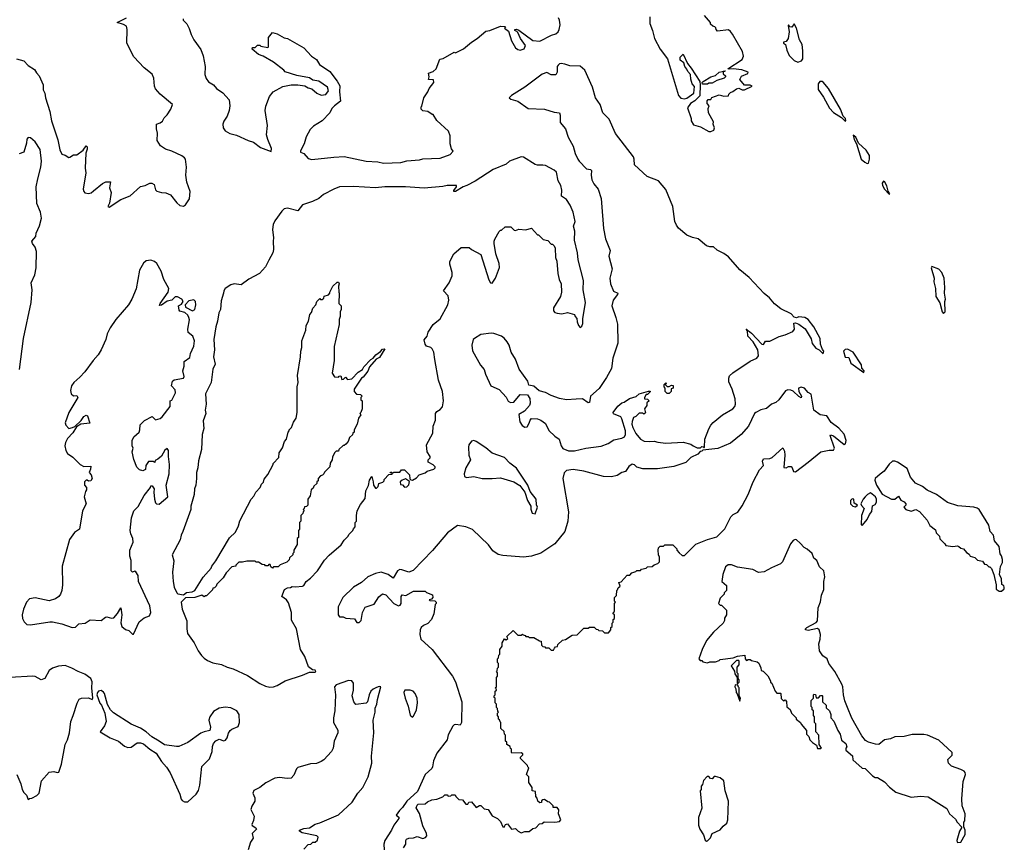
# Model space of a CAD drawing. Extents: x 2293139 to 2515392, y 824115 to 1006937.
# Tile 406 of 417: x 2452181 to 2460690, y 924584 to 931719. Entities that reach past the tile are written whole.
import ezdxf

# ---------------------------------------------------------------- set-up
doc = ezdxf.new("R2010")
doc.units = 0

msp = doc.modelspace()

# ---------------------------------------------------------------- linework, layer by layer
at = {"layer": '0CON10XD'}
for points in [[(2452151.7, 931381.7), (2452215, 931362.5), (2452253.9, 931323.9), (2452309.3, 931289.3), (2452325, 931260), (2452350, 931235), (2452382.5, 931155), (2452383, 931113), (2452396.7, 931085), (2452403.3, 931045), (2452442.5, 930925), (2452456.7, 930845), (2452509.3, 930679.3), (2452526.2, 930595), (2452545, 930557.5), (2452575, 930547.5), (2452605, 930527.5), (2452615, 930530), (2452645, 930550), (2452675, 930550), (2452730, 930590), (2452755, 930630), (2452765, 930620), (2452765, 930600), (2452751.2, 930565), (2452747.5, 930435), (2452753.3, 930395), (2452728.8, 930255), (2452733.8, 930235), (2452745, 930223.3), (2452775, 930216.7), (2452797.7, 930222.3), (2452819.3, 930240.7), (2452896.4, 930303.6), (2452925, 930317.5), (2452966.4, 930316.4), (2452957.5, 930265), (2452970, 930225), (2452956.4, 930133.6), (2452943.3, 930105), (2452955, 930100), (2453055, 930166.2), (2453135, 930196.2), (2453225, 930276.7), (2453265, 930287.5), (2453305, 930307.5), (2453323, 930307), (2453342.5, 930295), (2453355, 930250), (2453365, 930237.5), (2453405, 930226.2), (2453445, 930224), (2453485, 930204), (2453537.6, 930137.6), (2453565, 930112.5), (2453595, 930108), (2453615, 930118), (2453648.3, 930171.7), (2453653.5, 930235), (2453624.6, 930315), (2453617.9, 930375), (2453622.1, 930445), (2453612.5, 930512.5), (2453605, 930526), (2453582, 930542), (2453495, 930583.3), (2453440.5, 930600.5), (2453398.8, 930628.8), (2453370, 930675), (2453373, 930737), (2453362, 930775), (2453364.2, 930815.8), (2453395, 930826.7), (2453415, 930843.3), (2453428.9, 930871.1), (2453455, 930895.8), (2453487.8, 930945), (2453501.9, 930985), (2453395, 931075.6), (2453352.9, 931122.9), (2453344.4, 931145.6), (2453340.5, 931215), (2453326.8, 931246.8), (2453255, 931302.2), (2453167.2, 931397.2), (2453106.4, 931515), (2453110.8, 931635), (2453103.4, 931663.4), (2453078.7, 931678.7), (2453022.5, 931695), (2453104, 931735)], [(2453594.7, 931725.3), (2453594.5, 931715), (2453624, 931684), (2453645, 931644), (2453661.9, 931591.9), (2453684.5, 931545), (2453745, 931460), (2453767.4, 931407.4), (2453784.4, 931315), (2453779.5, 931245), (2453790.8, 931210.8), (2453813.3, 931183.3), (2453855, 931157.1), (2453882.5, 931125), (2453935, 931088), (2453990, 931025), (2453996, 930975), (2453992, 930935), (2453973.8, 930885), (2453945, 930842.5), (2453937.5, 930815), (2453939.2, 930785), (2453955, 930758.8), (2453997.5, 930735), (2454055, 930720.8), (2454155, 930674.3), (2454201.7, 930661.7), (2454262.5, 930615), (2454355, 930580), (2454357.5, 930605), (2454324.2, 930684.2), (2454314, 930725), (2454322, 930805), (2454302, 930935), (2454308.3, 930971.7), (2454340, 931055), (2454370, 931095), (2454455, 931142.5), (2454527, 931157), (2454585, 931156.7), (2454645, 931146.7), (2454675, 931130), (2454705, 931122.5), (2454747.5, 931085), (2454785, 931066.7), (2454825, 931072.5), (2454850, 931105), (2454840, 931135), (2454765, 931187.5), (2454715, 931197.5), (2454685, 931216.7), (2454575, 931236.7), (2454475, 931267.5), (2454463, 931283), (2454375, 931352.5), (2454285, 931402.5), (2454245, 931417.5), (2454190, 931465), (2454191.7, 931478.3), (2454215, 931480), (2454235, 931500), (2454255, 931500), (2454265, 931490), (2454325, 931480), (2454330, 931485), (2454330, 931565), (2454365, 931607.5), (2454405, 931597.5), (2454465, 931562.5), (2454495, 931556.2), (2454635, 931476.2), (2454703, 931403), (2454746.2, 931375), (2454772.5, 931332.5), (2454862, 931272), (2454925, 931188.8), (2454947.7, 931147.7), (2454944.2, 931095), (2454954.3, 931015), (2454901.2, 930975), (2454879.3, 930950.7), (2454860, 930915), (2454795, 930846), (2454721.2, 930798.8), (2454691.2, 930768.8), (2454655, 930707.5), (2454638, 930645), (2454606.7, 930585), (2454607.5, 930575), (2454635, 930563.3), (2454675, 930518.8), (2454705, 930510.8), (2454895, 930532), (2454985, 930536), (2455175, 930496), (2455275, 930490), (2455325, 930480)], [(2455325, 930480), (2455475, 930484), (2455525, 930498), (2455635, 930508), (2455665, 930516), (2455815, 930521.2), (2455900, 930555), (2455927, 930583), (2455913, 930603), (2455900, 930645), (2455900, 930715), (2455887.5, 930755), (2455787, 930847), (2455755, 930900), (2455745, 930900), (2455707, 930927), (2455665, 930930), (2455650, 930945), (2455650, 930965), (2455657, 930973), (2455672.5, 931045), (2455707.5, 931095), (2455720, 931125), (2455760, 931175), (2455758.3, 931198.3), (2455713, 931203), (2455720, 931225), (2455713, 931257), (2455755, 931272.5), (2455780, 931295), (2455811.7, 931378.3), (2455840, 931385), (2455935, 931437.5), (2455947, 931433), (2456015, 931467.5), (2456083.9, 931526.1), (2456135, 931556.7), (2456209.3, 931620.7), (2456245, 931626.7), (2456335, 931662.5), (2456375, 931660), (2456380, 931655), (2456370, 931645), (2456405, 931620), (2456430, 931535), (2456466.4, 931476.4), (2456485, 931460), (2456507, 931457), (2456541.7, 931468.3), (2456550.8, 931495), (2456509.2, 931555), (2456487, 931607), (2456478.3, 931618.3), (2456460, 931625), (2456460, 931635), (2456475, 931637.5), (2456495, 931627.5), (2456615, 931539.2), (2456675.6, 931534.4), (2456775.7, 931584.3), (2456813.4, 931596.6), (2456834, 931615), (2456844.2, 931635), (2456850.8, 931675), (2456845.8, 931715), (2456836, 931735)], [(2457626.7, 931745), (2457627.5, 931685), (2457650, 931625), (2457666, 931555), (2457715, 931463.8), (2457780, 931380), (2457874.3, 931065), (2457895, 931041.2), (2457925.8, 931034.2), (2457945, 931040), (2458007.5, 931085), (2458011.7, 931141.7), (2457993.6, 931163.6), (2457980, 931205), (2457976.7, 931245), (2457955, 931270), (2457947.5, 931292.5), (2457930, 931315), (2457920, 931345), (2457888.3, 931368.3), (2457890, 931395), (2457915, 931420), (2457950.8, 931340.8), (2457985, 931301.2), (2458057.5, 931185), (2458062.5, 931155), (2458058.3, 931061.7), (2458015, 931018.8), (2457977.5, 930995), (2457953, 930957), (2457982.5, 930865), (2457982.5, 930845), (2458005, 930811.2), (2458065, 930793.3), (2458135, 930752)], [(2458135, 930752), (2458155, 930753.8), (2458180, 930765), (2458186.2, 930785), (2458174, 930815), (2458177.5, 930835), (2458133.8, 930915), (2458129.3, 930950.7), (2458140, 930975), (2458122.5, 930995), (2458123, 931017), (2458131.7, 931028.3), (2458155, 931030), (2458163, 931047), (2458225, 931070), (2458265, 931057.5), (2458305, 931060), (2458310, 931075), (2458325, 931090), (2458345, 931097.5), (2458375, 931122.5), (2458395, 931126.7), (2458425, 931112.5), (2458445, 931112.5), (2458510, 931145), (2458495, 931152.5), (2458445, 931152.5), (2458403, 931203), (2458419.7, 931230.3), (2458473.3, 931255), (2458475.8, 931265.8), (2458423, 931287), (2458346.2, 931293.8), (2458315, 931290), (2458300, 931295), (2458424.6, 931375.4), (2458437.1, 931402.9), (2458428.4, 931445), (2458341.8, 931595), (2458325, 931617.1), (2458305, 931630), (2458211.2, 931621.2), (2458200, 931635), (2458198.3, 931648.3), (2458188.3, 931658.3), (2458171.7, 931661.7), (2458151.7, 931681.7), (2458150, 931695), (2458100, 931755)], [(2458905, 931353.3), (2458936.1, 931363.9), (2458949.1, 931380.9), (2458949.6, 931449.6), (2458942, 931505), (2458921.4, 931545), (2458895.2, 931645.2), (2458875, 931682.5), (2458855, 931655.6), (2458837.8, 931657.8), (2458825, 931673.3), (2458821.2, 931668.8), (2458830, 931615), (2458822, 931555), (2458805, 931531.1), (2458782.5, 931525), (2458782.5, 931515), (2458798, 931505), (2458810, 931455), (2458830.8, 931410.8), (2458875, 931366.2), (2458905, 931353.3)], [(2456925, 927992), (2456975, 927994), (2457074.1, 928015.9), (2457205.7, 928034.3), (2457265, 928056.2), (2457315, 928088.8), (2457385, 928101.2), (2457407.5, 928115), (2457416.1, 928133.9), (2457415.8, 928165.8), (2457385, 928270), (2457375, 928287.5), (2457311.7, 928311.7), (2457310, 928325), (2457350.7, 928379.3), (2457385, 928407.5), (2457405, 928412.5), (2457450, 928445), (2457507, 928463), (2457535, 928486.7), (2457615, 928510), (2457628.3, 928508.3), (2457628.3, 928501.7), (2457605, 928480), (2457595, 928480), (2457580, 928455), (2457581.7, 928441.7), (2457605, 928440), (2457620, 928425), (2457601.7, 928408.3), (2457600, 928385), (2457580, 928355), (2457588.3, 928321.7), (2457575, 928310), (2457565, 928320), (2457535, 928320), (2457505, 928290), (2457485, 928280), (2457473.6, 928246.4), (2457471.2, 928225), (2457478.8, 928195), (2457505, 928142.5), (2457545, 928093.3), (2457577, 928077), (2457625, 928072.5), (2457665, 928076.7), (2457697, 928067), (2457765, 928060), (2457915, 928067.5), (2457981.7, 928051.7), (2458000, 928035), (2458035, 928020), (2458065, 928020), (2458075, 928030), (2458088.3, 928028.3), (2458095, 928020), (2458100, 928025), (2458102.5, 928095), (2458136.7, 928183.3), (2458152.5, 928215), (2458175, 928237.5), (2458255, 928303.3), (2458342.5, 928355), (2458360, 928375), (2458366.4, 928396.4), (2458363, 928443), (2458337.5, 928525), (2458308.3, 928588.3), (2458308.3, 928621.7), (2458315, 928640), (2458343.9, 928666.1), (2458495, 928766.7), (2458552.5, 928795), (2458565.9, 928814.1), (2458560, 928865), (2458519.2, 928935), (2458473.9, 928983.9), (2458470, 929030), (2458460, 929045), (2458466, 929045), (2458470, 929030), (2458475, 929032.5), (2458505, 929008.9), (2458595, 928914.3), (2458607.7, 928912.3), (2458625, 928940), (2458665, 928941.2), (2458745, 928982), (2458795.8, 928994.2), (2458862.5, 929025), (2458877.5, 929045), (2458870, 929095), (2458885, 929100), (2458915, 929087.5), (2458968.3, 929048.3), (2459021.7, 928961.7), (2459029.3, 928919.3), (2459060.7, 928880.7), (2459090, 928865), (2459125, 928830), (2459130, 928855), (2459118.3, 928868.3), (2459102.5, 928915), (2459097.5, 928965), (2459044, 929065), (2458995, 929128), (2458965, 929145.8), (2458915, 929150), (2458895, 929142.5), (2458875, 929147.5), (2458848.3, 929178.3), (2458759.7, 929219.7), (2458704.5, 929264.5), (2458662, 929315), (2458615, 929352.5), (2458485, 929492), (2458405, 929558.1), (2458305, 929668.2), (2458265, 929697.9), (2458207.7, 929727.7), (2458176.4, 929756.4), (2458145, 929755.8), (2458115, 929766), (2458045, 929826.2), (2457995, 929836.7), (2457946.4, 929856.4), (2457875, 929916.7), (2457857.5, 929942.5), (2457842.5, 929975), (2457825.8, 930105), (2457765, 930250.8), (2457701.4, 930325), (2457604.8, 930364.8), (2457492.9, 930465), (2457492, 930515), (2457484, 930535), (2457330, 930735), (2457275, 930858.8), (2457220, 930915), (2457198, 930985), (2457158, 931045), (2457130, 931135), (2457065, 931283.3), (2457025, 931316.2), (2456935, 931320), (2456892.5, 931335), (2456859.3, 931340.7), (2456845, 931337.5), (2456833.6, 931326.4), (2456826.7, 931315), (2456826.2, 931265), (2456815, 931242.5), (2456775, 931243.3), (2456735, 931261.2), (2456695, 931248), (2456545, 931136.2), (2456430, 931065), (2456410, 931045), (2456425, 931032.5), (2456486.1, 931016.1), (2456575, 930952), (2456715, 930947.1), (2456800.3, 930920.3), (2456845, 930913.3), (2456852, 930895), (2456850.4, 930830.5), (2456897.5, 930775), (2456921.4, 930705), (2456962.9, 930625), (2456981.7, 930561.7), (2457004, 930515), (2457016.2, 930495), (2457079.7, 930429.7), (2457115, 930423.8), (2457123.8, 930415), (2457118.6, 930375), (2457125.8, 930335), (2457141.3, 930301.3), (2457180.8, 930255), (2457207.1, 930175), (2457209.2, 930135), (2457225.7, 929915), (2457244.2, 929825), (2457282.5, 929725), (2457273.3, 929675), (2457300, 929565), (2457280, 929485), (2457286.2, 929435), (2457312.7, 929372.7), (2457348.8, 929355), (2457348, 929345), (2457308.6, 929295), (2457297.1, 929245), (2457333.8, 929145), (2457347.7, 929087.7), (2457348.8, 928925), (2457308, 928795), (2457295.9, 928704.1), (2457252.3, 928627.7), (2457187.3, 928532.7), (2457114.3, 928465.7), (2457105, 928410), (2457095, 928406.7), (2457045, 928442.5), (2456988.8, 928438.8), (2456905.8, 928434.2), (2456845, 928445.7), (2456775, 928471.4), (2456725, 928497.5), (2456670.6, 928510.6), (2456625, 928552), (2456581.7, 928561.7), (2456573.3, 928595), (2456498.2, 928698.2), (2456466.9, 928785), (2456428.8, 928845), (2456410.4, 928905), (2456393.1, 928935), (2456367.6, 928967.6), (2456345, 928984.6), (2456277.8, 929007.8), (2456255, 929009.1), (2456165, 928997.8), (2456110, 928965), (2456100.8, 928955), (2456089.2, 928905), (2456093.6, 928856.4), (2456162.7, 928732.7), (2456196.1, 928696.1), (2456207.5, 928655), (2456252.5, 928555), (2456325, 928522.5), (2456386.1, 928456.1), (2456403.6, 928423.6), (2456421.7, 928411.7), (2456450, 928415), (2456505, 928480), (2456568.3, 928478.3), (2456590, 928445), (2456592.5, 928405), (2456587.5, 928385), (2456543, 928337), (2456493.6, 928306.4), (2456504, 928245), (2456523.2, 928213.2), (2456545, 928198.8), (2456565, 928200), (2456585, 928232.5), (2456591.7, 928258.3), (2456605, 928272.5), (2456655, 928268.8), (2456685, 928258.8), (2456725, 928230), (2456755, 928170), (2456805, 928121.2), (2456843.3, 928095), (2456861.2, 928035), (2456875, 928013.3), (2456925, 927992)], [(2458125, 931162.5), (2458082.5, 931162.5), (2458080, 931175), (2458087.5, 931185), (2458155, 931225.8), (2458195, 931237.5), (2458225, 931266.9), (2458277.5, 931277.5), (2458275, 931270), (2458260, 931270), (2458261.7, 931251.7), (2458280, 931235), (2458280, 931225), (2458270, 931215), (2458205, 931192.5), (2458165, 931170), (2458135, 931170), (2458125, 931162.5)], [(2459315, 930843.3), (2459320, 930845), (2459318, 930865), (2459296.1, 930886.1), (2459273.1, 930945), (2459170, 931125), (2459125, 931180), (2459115, 931186.2), (2459095, 931184.4), (2459081.4, 931165), (2459082, 931115), (2459128.3, 931048.3), (2459178, 930955), (2459215, 930916.2), (2459283.6, 930873.6), (2459315, 930843.3)], [(2452180, 928695), (2452214.5, 928965), (2452281.1, 929275), (2452288.9, 929385), (2452280, 929445), (2452312.2, 929515), (2452323.5, 929575), (2452324.5, 929714.5), (2452315, 929753.3), (2452290, 929785), (2452286.2, 929805), (2452319.2, 929845), (2452322.5, 929875), (2452351.3, 929938.7), (2452368.9, 930005), (2452361.4, 930055), (2452329.5, 930129.5), (2452324, 930275), (2452336, 930345), (2452364.2, 930445), (2452368.8, 930495), (2452356.7, 930596.7), (2452313, 930663), (2452275, 930697.5), (2452255, 930700), (2452243.6, 930686.4), (2452239.3, 930650.7), (2452216.4, 930573.6), (2452175, 930560)], [(2459505, 930477.5), (2459515, 930480), (2459525.8, 930515), (2459524, 930545), (2459495, 930591.2), (2459430.8, 930650.8), (2459406.7, 930705), (2459385, 930720), (2459391.2, 930685), (2459413.3, 930645), (2459453.8, 930515), (2459485, 930486.7), (2459505, 930477.5)], [(2454341.3, 925951.3), (2454375, 925953.3), (2454405.5, 925964.5), (2454475, 926006.2), (2454625, 926053.3), (2454685, 926080), (2454735, 926080), (2454740, 926085), (2454735, 926096.7), (2454711.7, 926101.7), (2454677, 926127), (2454646, 926215), (2454608.8, 926275), (2454572, 926455), (2454530.8, 926530.8), (2454530, 926595), (2454505, 926680), (2454485.9, 926705.9), (2454447.5, 926735), (2454470, 926795), (2454495, 926810), (2454521.7, 926811.7), (2454535, 926820), (2454565, 926817.5), (2454625, 926824), (2454635, 926830), (2454657.5, 926865), (2454695, 926893.8), (2454753.3, 926955), (2454815, 927047.5), (2454855, 927092.5), (2454959.3, 927180.7), (2454985, 927220), (2455020, 927255), (2455025, 927270), (2455060, 927305), (2455065, 927320), (2455080, 927335), (2455080, 927375), (2455090, 927385), (2455090, 927435), (2455097.5, 927475), (2455125, 927530), (2455165, 927580), (2455172.7, 927647.3), (2455195.8, 927694.2), (2455205, 927740), (2455225, 927770), (2455236.7, 927725), (2455237.5, 927695), (2455255, 927670), (2455265, 927670), (2455280, 927685), (2455285, 927710), (2455318.3, 927721.7), (2455330, 927735), (2455330, 927745), (2455371.7, 927788.3), (2455398.3, 927791.7), (2455400, 927800), (2455381.7, 927801.7), (2455385, 927810), (2455395, 927810), (2455405, 927800), (2455415, 927810), (2455465, 927810), (2455481.7, 927828.3), (2455505, 927830), (2455550, 927785), (2455551.7, 927751.7), (2455561.7, 927741.7), (2455575, 927740), (2455609.3, 927760.7), (2455633, 927787), (2455685, 927802.5), (2455703, 927817), (2455760, 927835), (2455770, 927845), (2455770, 927855), (2455753, 927873), (2455710, 927895), (2455710, 927915), (2455727, 927933), (2455727.5, 927945), (2455702.5, 927985), (2455697.5, 928045), (2455751.2, 928145), (2455753.6, 928206.4), (2455773, 928257), (2455773.6, 928316.4), (2455785, 928332.5), (2455815, 928350), (2455835, 928372.5), (2455844, 928425), (2455834, 928505), (2455799.2, 928605), (2455768, 928782), (2455758.8, 928845), (2455746.7, 928875), (2455735, 928886.7), (2455695, 928897.5), (2455683.8, 928915), (2455676.4, 928953.6), (2455702.5, 928985), (2455711.7, 929018.3), (2455753.3, 929085), (2455813.3, 929135), (2455881.2, 929255), (2455890, 929295), (2455883.9, 929333.9), (2455842.5, 929375), (2455891.2, 929445), (2455918.8, 929505), (2455918.8, 929535), (2455896.7, 929605), (2455899.3, 929630.7), (2455933.9, 929696.1), (2455995, 929750), (2456065, 929750), (2456085, 929732.5), (2456165, 929690), (2456235, 929470), (2456250, 929445), (2456265, 929442.5), (2456293.3, 929485), (2456326.4, 929576.4), (2456323, 929613), (2456297, 929697), (2456281.2, 929785), (2456280, 929805), (2456288.3, 929821.7), (2456325, 929890), (2456335, 929900), (2456345, 929900), (2456375, 929930), (2456425, 929930), (2456455, 929900), (2456465, 929897.5), (2456495, 929907.5), (2456555, 929902.5), (2456605, 929917.5), (2456655, 929860), (2456665, 929860), (2456705, 929820), (2456745, 929810), (2456775, 929780), (2456785, 929780), (2456800, 929765), (2456807.5, 929745), (2456812.5, 929665), (2456821.7, 929631.7), (2456832.5, 929525), (2456843.6, 929473.6), (2456860, 929435), (2456862.5, 929365), (2456853.3, 929326.7), (2456795, 929230), (2456793, 929203), (2456805, 929190), (2456825, 929182.5), (2456865, 929177.5), (2456915, 929187.5), (2456975, 929170), (2456980, 929155), (2456997, 929137), (2456998.3, 929108.3), (2457010, 929075), (2457025, 929060), (2457038.3, 929071.7), (2457046.4, 929093.6), (2457047.5, 929135), (2457071.4, 929275), (2457051.5, 929385), (2457054.6, 929465), (2457008.2, 929645), (2457002.5, 929705), (2456976.7, 929815), (2456977.2, 929892.8), (2456968.1, 929935), (2456982.5, 929975), (2456962.9, 930055), (2456937.1, 930115), (2456905, 930164), (2456864.3, 930195), (2456867.1, 930245), (2456856.6, 930286.6), (2456834.1, 930325.9), (2456820, 930400), (2456799.7, 930419.7), (2456725, 930457.8), (2456703.2, 930463.2), (2456655, 930460.4), (2456635, 930467.7), (2456535, 930532.2), (2456515, 930532.5), (2456415, 930497.5), (2456385, 930471.2), (2456272.5, 930425), (2456115.6, 930324.4), (2456043.8, 930285), (2456014.6, 930275.5), (2455947.5, 930235), (2455933.9, 930233.9), (2455933, 930243), (2455956.7, 930275), (2455955, 930287.5), (2455875, 930286), (2455838.8, 930278.8), (2455675, 930263.8), (2455515, 930273.8), (2455335, 930273.8), (2455255, 930266.2), (2455065, 930278.8), (2454945, 930274), (2454894.4, 930255.6), (2454805, 930209.2), (2454766.7, 930175), (2454711.7, 930148.3), (2454625, 930120), (2454585, 930067.5), (2454495, 930090), (2454466.4, 930083.6), (2454446.7, 930065), (2454385, 929980), (2454372, 929948), (2454365.4, 929905), (2454374.7, 929835), (2454370.3, 929805), (2454373.8, 929733.8), (2454367.2, 929705), (2454335, 929639.4), (2454305, 929584.4), (2454252, 929525), (2454162.1, 929477.9), (2454095, 929428.8), (2454035, 929436.2), (2454005, 929426.7), (2453957.5, 929395), (2453943.8, 929375), (2453943.3, 929355), (2453921.4, 929288.6), (2453915.7, 929215), (2453901.4, 929185), (2453891.4, 929115), (2453875.6, 929065), (2453859.1, 928955), (2453864.5, 928865.5), (2453854.4, 928805), (2453869.3, 928740.7), (2453850.9, 928699.1), (2453835, 928582.5), (2453787.5, 928485), (2453791.2, 928395), (2453784.2, 928345), (2453790.6, 928315), (2453767.6, 928252.4), (2453771.4, 928185), (2453756.9, 928135), (2453750.9, 928005), (2453724.6, 927905.4), (2453720, 927845), (2453708.8, 927805), (2453708.8, 927755), (2453702.5, 927695), (2453690, 927665), (2453687.3, 927615), (2453661.1, 927515), (2453658.9, 927485), (2453590.4, 927295), (2453574.7, 927265.3), (2453568.7, 927225), (2453498.8, 927095), (2453513.1, 927043.1), (2453501.2, 926945), (2453506, 926865), (2453515, 926816.2), (2453539.2, 926765), (2453548.1, 926758.1), (2453595, 926748.6), (2453622.4, 926767.6), (2453670, 926775), (2453693.3, 926785), (2453765, 926900), (2453835, 926980), (2453840, 926995), (2453877, 927043), (2453995, 927240), (2454045, 927290), (2454072.5, 927345), (2454083, 927387), (2454182.5, 927575), (2454205, 927600), (2454220, 927635), (2454260, 927675), (2454270, 927705), (2454287, 927723), (2454293, 927747), (2454325, 927790), (2454370, 927875), (2454370, 927885), (2454420, 927935), (2454423, 927977), (2454451.7, 928018.3), (2454470, 928075), (2454487, 928093), (2454500, 928155), (2454510, 928165), (2454510, 928175), (2454530, 928195), (2454548.3, 928241.7), (2454570, 928275), (2454580, 928325), (2454580, 928545), (2454587.5, 928585), (2454582.5, 928645), (2454607.5, 928805), (2454610, 928855), (2454620, 928885), (2454620, 928945), (2454652.5, 929035), (2454657.5, 929075), (2454677, 929113), (2454688.3, 929171.7), (2454701.7, 929188.3), (2454713, 929227), (2454740, 929255), (2454750, 929285), (2454761.7, 929298.3), (2454775, 929310), (2454781.7, 929301.7), (2454795, 929300), (2454808.3, 929311.7), (2454811.7, 929328.3), (2454848.3, 929341.7), (2454860, 929355), (2454860, 929365), (2454887.5, 929415), (2454925, 929450), (2454935, 929450), (2454942.5, 929435), (2454936.7, 929415), (2454937.5, 929365), (2454942.5, 929355), (2454940, 929265), (2454960, 929245), (2454960, 929215), (2454950, 929195), (2454950, 929155), (2454943, 929127), (2454942.5, 929085), (2454897.5, 928895), (2454897.5, 928775), (2454882.5, 928665), (2454901.7, 928631.7), (2454935, 928630), (2454941.7, 928638.3), (2454955, 928640), (2454965, 928610), (2454978.3, 928611.7), (2454995, 928630), (2455015, 928610), (2455050, 928615), (2455106.7, 928673.3), (2455142.5, 928695), (2455155, 928720), (2455215, 928782.5), (2455236.1, 928793.9), (2455257.3, 928822.7), (2455299.3, 928850.7), (2455315, 928872.5), (2455336.7, 928875), (2455289.2, 928800.8), (2455262.5, 928785), (2455205, 928720), (2455188.3, 928681.7), (2455150, 928630), (2455135, 928622.5), (2455072.5, 928525), (2455070, 928505), (2455091.7, 928481.7), (2455125, 928480), (2455140, 928465), (2455130, 928455), (2455130, 928435), (2455140, 928425), (2455140, 928355), (2455130, 928325), (2455120, 928315), (2455130, 928305), (2455110, 928275), (2455097, 928223), (2455070, 928175), (2455070, 928155), (2455060, 928145), (2455058.3, 928131.7), (2455031.7, 928108.3), (2455020, 928075), (2454998.3, 928051.7), (2454985, 928040), (2454975, 928040), (2454940, 928005), (2454935, 927990), (2454915, 927990), (2454900, 927975), (2454883, 927937), (2454880, 927915), (2454863, 927887), (2454860, 927855), (2454815, 927810), (2454810, 927795), (2454798.3, 927781.7), (2454781.7, 927778.3), (2454760, 927755), (2454760, 927735), (2454750, 927725), (2454748.3, 927711.7), (2454721.7, 927688.3), (2454718.3, 927671.7), (2454700, 927655), (2454690, 927605), (2454670, 927575), (2454670, 927525), (2454658.3, 927511.7), (2454641.7, 927508.3), (2454640, 927495), (2454630, 927485), (2454640, 927475), (2454630, 927465), (2454628.3, 927451.7), (2454610, 927435), (2454610, 927385), (2454600, 927375), (2454600, 927315), (2454590, 927305), (2454590, 927245), (2454580, 927235), (2454580, 927185), (2454550, 927135), (2454550, 927115), (2454540, 927105), (2454540, 927095), (2454511.7, 927068.3), (2454508.3, 927051.7), (2454488.3, 927031.7), (2454431.7, 927008.3), (2454415, 926990), (2454375, 926990), (2454365, 926980), (2454351.7, 926991.7), (2454345, 927010), (2454335, 927010), (2454325, 927000), (2454305, 927000), (2454298.3, 927008.3), (2454275, 927010), (2454245, 927030), (2454225, 927030), (2454215, 927040), (2454145, 927040), (2454105, 927030), (2454075, 927030), (2454050, 927005), (2454050, 926995), (2454015, 926990), (2453965, 926940), (2453940, 926895), (2453885, 926840), (2453880, 926825), (2453865, 926810), (2453850, 926805), (2453848.3, 926791.7), (2453795, 926740), (2453785, 926740), (2453775, 926730), (2453755, 926746.7), (2453693.5, 926726.5), (2453615, 926722), (2453576, 926685), (2453584.2, 926625), (2453626, 926525), (2453624.2, 926455), (2453631.2, 926415), (2453687.5, 926335), (2453724.5, 926264.5), (2453752.5, 926225), (2453775, 926200.8), (2453805, 926181.4), (2453851.1, 926161.1), (2453925, 926146.7), (2453975, 926122.9), (2454025, 926108.1), (2454150.3, 926050.3), (2454255, 925982.9), (2454305, 925959.4), (2454341.3, 925951.3)], [(2459695, 930210), (2459700, 930215), (2459687, 930237), (2459675, 930282.5), (2459658, 930315), (2459645, 930322.5), (2459633.8, 930305), (2459636.7, 930285), (2459653.9, 930253.9), (2459695, 930210)], [(2453165, 926410), (2453213.6, 926516.4), (2453255, 926550), (2453303, 926567), (2453313.3, 926595), (2453306, 926655), (2453206.2, 926865), (2453203.8, 926915), (2453185, 926946.7), (2453175, 926953.3), (2453155, 926943.3), (2453144.2, 926955), (2453143.8, 927045), (2453133.9, 927083.9), (2453132, 927135), (2453160.8, 927205), (2453159.2, 927235), (2453141.2, 927275), (2453136.1, 927306.1), (2453146.7, 927415), (2453166.7, 927475), (2453205, 927512.5), (2453255, 927607.5), (2453310, 927675), (2453315, 927690), (2453325, 927690), (2453342.5, 927665), (2453338.8, 927635), (2453346, 927575), (2453353.3, 927545), (2453363.9, 927533.9), (2453385, 927533.3), (2453460, 927595), (2453446.7, 927695), (2453473.8, 927795), (2453476.2, 927875), (2453466, 927945), (2453466.2, 927996.2), (2453455, 928012.5), (2453435, 927997.5), (2453405, 927947.5), (2453375, 927920), (2453351.7, 927908.3), (2453348.3, 927891.7), (2453335, 927900), (2453295, 927900), (2453270, 927865), (2453268.3, 927831.7), (2453245, 927820), (2453215, 927830), (2453193, 927853), (2453168.3, 927918.3), (2453153.3, 927985), (2453160, 928015), (2453152.5, 928035), (2453153.6, 928083.6), (2453167.5, 928115), (2453212.5, 928155), (2453220, 928175), (2453223, 928217), (2453260, 928255), (2453325, 928290), (2453355, 928260), (2453395, 928272.5), (2453413, 928287), (2453480, 928375), (2453480, 928425), (2453495, 928430), (2453527, 928493), (2453525, 928520), (2453492.5, 928555), (2453500, 928595), (2453515, 928607.5), (2453595, 928622.5), (2453602.5, 928635), (2453591.2, 928685), (2453602.5, 928725), (2453603.3, 928765), (2453650.7, 928799.3), (2453656.2, 928835), (2453685, 928897.5), (2453691.1, 928945), (2453677.5, 928985), (2453635.8, 929015.8), (2453632.9, 929045), (2453648.8, 929125), (2453643.8, 929145), (2453633.3, 929165), (2453608.3, 929188.3), (2453565, 929200), (2453559.3, 929209.3), (2453552.5, 929245), (2453578.3, 929261.7), (2453592.5, 929285), (2453582.5, 929305), (2453545, 929323.3), (2453525, 929323.3), (2453494.2, 929295.8), (2453454.5, 929285.5), (2453405, 929252), (2453390, 929250), (2453393.3, 929265), (2453464.6, 929365), (2453469.5, 929395), (2453426.7, 929475), (2453404.4, 929545), (2453365, 929610.8), (2453345, 929630), (2453315, 929642.2), (2453275, 929634.4), (2453251.4, 929615), (2453216.7, 929555), (2453186.6, 929393.4), (2453150.8, 929305), (2453120, 929255), (2453012.1, 929127.9), (2452961.9, 929055), (2452937.1, 929005), (2452924.3, 928955), (2452884.5, 928865.5), (2452857.5, 928822.5), (2452814.3, 928775), (2452742.5, 928675), (2452700.7, 928629.3), (2452648, 928585), (2452628, 928555), (2452619.2, 928515), (2452624.3, 928484.3), (2452645, 928468), (2452675, 928472.5), (2452683.3, 928455), (2452604, 928325), (2452573.8, 928235), (2452580, 928215), (2452605, 928187.5), (2452635.9, 928194.1), (2452657, 928203), (2452712.5, 928255), (2452735, 928290), (2452755, 928300), (2452767, 928297), (2452786.7, 928233.3), (2452707.7, 928222.3), (2452670.5, 928199.5), (2452640.3, 928149.7), (2452595, 928098.8), (2452575.6, 928065), (2452570.5, 928035), (2452578.6, 927995), (2452595, 927968.8), (2452639.2, 927939.2), (2452704.5, 927874.5), (2452735, 927857.5), (2452795, 927860), (2452792.5, 927835), (2452780, 927805), (2452797, 927787), (2452806.7, 927755), (2452796.4, 927733.6), (2452775, 927730), (2452765, 927740), (2452755, 927740), (2452740, 927725), (2452740, 927695), (2452757.5, 927675), (2452757.5, 927655), (2452748.3, 927641.7), (2452738.8, 927595), (2452755.9, 927534.1), (2452724.3, 927475.7), (2452696.7, 927315), (2452655, 927288.8), (2452612, 927228), (2452548.6, 926995), (2452551.4, 926835), (2452545.8, 926785), (2452533.8, 926755), (2452518.8, 926735), (2452490, 926715), (2452435, 926695.8), (2452315, 926721.9), (2452265.7, 926714.3), (2452240, 926685), (2452212.5, 926625), (2452202.5, 926575), (2452206, 926545), (2452218.8, 926515), (2452242.1, 926492.1), (2452275, 926488.6), (2452440, 926515), (2452465, 926515.8), (2452545, 926499.2), (2452635, 926466.7), (2452661.7, 926468.3), (2452693, 926497), (2452747, 926503), (2452788.3, 926531.7), (2452885, 926527.5), (2452923, 926557), (2452935, 926560), (2452975, 926546.2), (2452995, 926551.2), (2453025, 926586.7), (2453055, 926636.7), (2453062.2, 926575), (2453056.1, 926506.1), (2453063.3, 926475), (2453095, 926450), (2453125, 926440), (2453155, 926410), (2453165, 926410)], [(2460165, 929180), (2460177.5, 929195), (2460176.7, 929285), (2460182, 929305), (2460174, 929355), (2460176.8, 929403.2), (2460170, 929485), (2460150.8, 929535), (2460125, 929564.2), (2460065, 929587.5), (2460057.5, 929575), (2460083.3, 929485), (2460080, 929455), (2460096.1, 929396.1), (2460097, 929327), (2460131.7, 929271.7), (2460153, 929193), (2460165, 929180)], [(2453675, 929204), (2453693.3, 929215), (2453703.3, 929255), (2453700, 929285), (2453685, 929296.7), (2453641.7, 929288.3), (2453610, 929255), (2453613.6, 929233.6), (2453675, 929204)], [(2459475, 928670), (2459480, 928685), (2459458.3, 928708.3), (2459456.7, 928735), (2459383.3, 928845), (2459335, 928872.5), (2459315, 928870), (2459300, 928855), (2459313.6, 928803.6), (2459345, 928800), (2459365, 928750), (2459475, 928670)], [(2455498.3, 924561.7), (2455517, 924593), (2455517.5, 924625), (2455523.6, 924636.4), (2455543, 924647), (2455585, 924650), (2455615, 924660), (2455665, 924642.5), (2455688.3, 924651.7), (2455700, 924665), (2455697.5, 924685), (2455663.6, 924753.6), (2455635, 924860), (2455608.3, 924908.3), (2455615, 924930), (2455625, 924940), (2455685, 924943.3), (2455705, 924960), (2455743, 924977), (2455787, 924983), (2455837, 925003), (2455855, 925020), (2455875, 925020), (2455885, 925010), (2455907, 925013), (2455915, 925020), (2455945, 925020), (2455950, 925005), (2455975, 924980), (2456008.3, 924978.3), (2456035, 924940), (2456055, 924940), (2456061.7, 924958.3), (2456085, 924960), (2456125, 924910), (2456153, 924927), (2456165, 924927.5), (2456195, 924900), (2456230, 924895), (2456265, 924840), (2456310, 924815), (2456335, 924790), (2456355, 924742.5), (2456368.3, 924741.7), (2456380, 924765), (2456395, 924770), (2456430, 924725), (2456465, 924730), (2456490, 924705), (2456515, 924692.5), (2456545, 924702.5), (2456585, 924702.5), (2456615, 924730), (2456640, 924735), (2456671.7, 924768.3), (2456695, 924772.5), (2456713, 924787), (2456805.9, 924784.1), (2456845, 924790), (2456857.5, 924805), (2456837.5, 924855), (2456839.3, 924889.3), (2456825, 924910), (2456791.7, 924911.7), (2456790, 924925), (2456758.3, 924958.3), (2456745, 924960), (2456715, 924980), (2456701.7, 924978.3), (2456691.7, 924968.3), (2456690, 924955), (2456675, 924950), (2456660, 924965), (2456651.7, 924991.7), (2456640, 925005), (2456638.3, 925048.3), (2456610, 925055), (2456610, 925085), (2456581.7, 925128.3), (2456580, 925175), (2456560, 925195), (2456580, 925255), (2456571.7, 925261.7), (2456570, 925275), (2456510, 925335), (2456510, 925345), (2456530, 925365), (2456530, 925375), (2456515, 925382.5), (2456435, 925380), (2456430, 925385), (2456430, 925415), (2456421.7, 925421.7), (2456418.3, 925438.3), (2456390, 925455), (2456390, 925475), (2456380, 925485), (2456380, 925535), (2456370, 925545), (2456368.3, 925568.3), (2456340, 925595), (2456340, 925645), (2456331.7, 925651.7), (2456328.3, 925668.3), (2456320, 925675), (2456320, 925695), (2456310, 925705), (2456310, 925725), (2456320, 925735), (2456311.7, 925741.7), (2456310, 925765), (2456300, 925775), (2456300, 925805), (2456290, 925815), (2456290, 925855), (2456281.7, 925861.7), (2456280, 925875), (2456290, 925885), (2456290, 925915), (2456300, 925925), (2456298.3, 925938.3), (2456290, 925945), (2456300, 925955), (2456300, 926035), (2456310, 926045), (2456310, 926075), (2456300, 926085), (2456308.3, 926091.7), (2456310, 926115), (2456320, 926125), (2456320, 926155), (2456310, 926165), (2456310, 926195), (2456320, 926205), (2456321.7, 926228.3), (2456330, 926235), (2456330, 926275), (2456350, 926305), (2456350, 926335), (2456371.7, 926368.3), (2456385, 926360), (2456398.3, 926371.7), (2456391.7, 926388.3), (2456445, 926440), (2456485, 926400), (2456515, 926400), (2456525, 926410), (2456531.7, 926401.7), (2456548.3, 926398.3), (2456555, 926390), (2456575, 926390), (2456585, 926380), (2456625, 926380), (2456671.7, 926351.7), (2456688.3, 926348.3), (2456690, 926315), (2456701.7, 926301.7), (2456718.3, 926298.3), (2456725, 926290), (2456755, 926290), (2456775, 926270), (2456795, 926270), (2456801.7, 926288.3), (2456811.7, 926298.3), (2456828.3, 926301.7), (2456831.7, 926318.3), (2456871.7, 926358.3), (2456898.3, 926361.7), (2456955, 926400), (2456998.3, 926401.7), (2457055, 926460), (2457095, 926460), (2457105, 926470), (2457145, 926470), (2457161.7, 926451.7), (2457178.3, 926448.3), (2457185, 926440), (2457218.3, 926438.3), (2457235, 926420), (2457268.3, 926421.7), (2457290, 926445), (2457290, 926465), (2457300, 926475), (2457300, 926505), (2457308.3, 926511.7), (2457310, 926535), (2457320, 926545), (2457320, 926575), (2457310, 926585), (2457311.7, 926598.3), (2457320, 926605), (2457320, 926675), (2457330, 926685), (2457320, 926695), (2457320, 926725), (2457338.3, 926741.7), (2457340, 926785), (2457348.3, 926791.7), (2457351.7, 926808.3), (2457370, 926825), (2457360, 926855), (2457378.3, 926861.7), (2457431.7, 926918.3), (2457455, 926920), (2457471.7, 926938.3), (2457505, 926950), (2457515, 926960), (2457545, 926960), (2457555, 926970), (2457595, 926980), (2457605, 926990), (2457647, 926993), (2457663, 927007), (2457695, 927020), (2457710, 927035), (2457710, 927075), (2457700, 927095), (2457697.5, 927135), (2457700, 927155), (2457715, 927170), (2457745, 927170), (2457755, 927180), (2457825, 927180), (2457860, 927145), (2457860, 927135), (2457880.7, 927110.7), (2457905, 927090), (2457925, 927087.5), (2458023.9, 927186.1), (2458125, 927227.5), (2458205, 927250), (2458275, 927320), (2458327, 927423), (2458347, 927443), (2458385.9, 927464.1), (2458423.6, 927516.4), (2458476.7, 927615), (2458520, 927725), (2458575, 927830), (2458607.5, 927865), (2458600, 927905), (2458610, 927925), (2458665, 927927.5), (2458683.6, 927936.4), (2458775, 928020), (2458789.3, 927989.3), (2458793.3, 927955), (2458785, 927850), (2458805, 927847.5), (2458823.6, 927856.4), (2458847, 927857), (2458857, 927847), (2458867.5, 927815), (2458885, 927811.2), (2458995.4, 927894.6), (2459105, 927984.3), (2459175, 927997.5), (2459215, 927997.5), (2459222, 928015), (2459184.2, 928125), (2459189.3, 928130.7), (2459215, 928122.9), (2459305, 928048.8), (2459316.1, 928053.9), (2459323, 928083), (2459306.1, 928136.1), (2459259.3, 928189.3), (2459195, 928237.5), (2459156, 928296), (2459097.5, 928305), (2459042.5, 928345), (2459021.7, 928481.7), (2458995, 928497.5), (2458963.6, 928533.6), (2458935, 928543.3), (2458911.2, 928535), (2458912.9, 928505), (2458938.6, 928465), (2458935, 928451.2), (2458915, 928461.9), (2458865, 928508.6), (2458845, 928517.5), (2458820.4, 928519.5), (2458797.7, 928512.3), (2458740, 928435), (2458715, 928411.2), (2458677.5, 928395), (2458635, 928360), (2458585, 928346.7), (2458542.5, 928325), (2458532.5, 928315), (2458480, 928205), (2458415, 928133.3), (2458325, 928060), (2458215, 928013.3), (2458085, 928000), (2458075, 927990), (2458061.7, 927988.3), (2458040, 927965), (2457980, 927935), (2457938.3, 927891.7), (2457833, 927857), (2457693, 927837), (2457565, 927837.5), (2457515, 927853.3), (2457495, 927872.5), (2457475, 927877.5), (2457445, 927857.5), (2457416.1, 927813.9), (2457385, 927806.7), (2457345, 927778.8), (2457295, 927768.8), (2457225, 927771.2), (2457055, 927816.2), (2456965, 927832), (2456905, 927823.8), (2456885, 927802.5), (2456874.3, 927755), (2456924.2, 927465.8), (2456917.1, 927385), (2456890.8, 927295), (2456805, 927189.2), (2456685, 927108), (2456605, 927084.2), (2456535, 927072.9), (2456355, 927089.2), (2456315, 927098), (2456268.8, 927128.8), (2456230.9, 927180.9), (2456095, 927312.5), (2456035, 927337.1), (2455965, 927347.5), (2455877.5, 927285), (2455747, 927133), (2455581.7, 926958.3), (2455545, 926944), (2455483.9, 926966.1), (2455465, 926966.2), (2455445, 926956.7), (2455407.5, 926892.5), (2455365, 926924.4), (2455305, 926945.6), (2455255, 926934.4), (2455189.2, 926905), (2455135, 926855.7), (2455064.2, 926815), (2454974.2, 926725), (2454934.3, 926645.7), (2454932.5, 926575), (2454945, 926560), (2454975, 926560), (2454998.3, 926548.3), (2455075, 926540), (2455095, 926510), (2455115, 926510), (2455131.7, 926528.3), (2455143.3, 926595), (2455165, 926642.5), (2455245, 926667.5), (2455285, 926732.5), (2455315, 926756.7), (2455345, 926747.5), (2455415, 926673.3), (2455455, 926652.5), (2455469.3, 926660.7), (2455476.4, 926673.6), (2455477.5, 926735), (2455485, 926747.5), (2455517.5, 926742.5), (2455585, 926780), (2455685, 926780), (2455695, 926770), (2455748.3, 926748.3), (2455750, 926725), (2455738.3, 926711.7), (2455720, 926705), (2455725, 926700), (2455767, 926697), (2455780, 926685), (2455780, 926675), (2455770, 926665), (2455760, 926585), (2455740, 926535), (2455708.3, 926501.7), (2455670, 926485), (2455650, 926465), (2455642.5, 926445), (2455637.5, 926405), (2455647.5, 926365), (2455745, 926277.5), (2455920, 926045), (2455947.6, 925997.6), (2456001.2, 925825), (2456000, 925645), (2455986.4, 925623.6), (2455950.5, 925629.5), (2455935, 925626.2), (2455923.8, 925615), (2455885, 925537.5), (2455873.8, 925495), (2455785, 925381.2), (2455756, 925315), (2455748, 925262), (2455741.2, 925248.8), (2455686.2, 925195), (2455620, 925050), (2455526, 924965), (2455490.3, 924909.7), (2455464, 924885), (2455433.3, 924845), (2455458.3, 924828.3), (2455456.2, 924815), (2455415, 924758.8), (2455394.3, 924715.7), (2455336, 924625), (2455327.5, 924595), (2455330, 924545)], [(2457795, 928490), (2457775, 928490), (2457760, 928505), (2457760, 928535), (2457750, 928545), (2457750, 928565), (2457765, 928580), (2457770, 928575), (2457760, 928565), (2457775, 928550), (2457795, 928550), (2457815, 928560), (2457827, 928557), (2457827.5, 928535), (2457811.7, 928528.3), (2457810, 928505), (2457795, 928490)], [(2456635, 927450), (2456656, 927505), (2456647, 927527), (2456643.8, 927575), (2456592.7, 927642.7), (2456570.8, 927695), (2456475, 927842), (2456416.6, 927886.6), (2456370, 927935), (2456264.1, 927974.1), (2456208.8, 928018.8), (2456125, 928073.3), (2456105, 928082.5), (2456085, 928077.5), (2456063.3, 928045), (2456060, 928025), (2456063, 927957), (2456077.5, 927915), (2456037.5, 927845), (2456023.3, 927795), (2456025, 927772.5), (2456041.7, 927761.7), (2456105, 927770), (2456176.4, 927753.6), (2456263.6, 927753.6), (2456335, 927761.2), (2456452.5, 927725), (2456503.9, 927693.9), (2456546.1, 927636.1), (2456570, 927565), (2456597.5, 927515), (2456598.3, 927488.3), (2456610, 927455), (2456635, 927450)], [(2460665, 926780), (2460688.3, 926801.7), (2460690, 926815), (2460686.4, 926826.4), (2460668.3, 926838.3), (2460666.4, 926886.4), (2460647.5, 926925), (2460657, 926993), (2460673, 927027), (2460673.8, 927055), (2460666.2, 927085), (2460653.6, 927103.6), (2460646, 927165), (2460605.7, 927215.7), (2460597.1, 927265), (2460567.1, 927297.1), (2460555, 927351.2), (2460472, 927485), (2460455, 927496.9), (2460425.4, 927505.4), (2460287, 927517), (2460198, 927548), (2460105, 927616), (2460022.3, 927652.3), (2459982.5, 927685), (2459922.7, 927712.7), (2459878.8, 927765), (2459849.6, 927839.5), (2459767.5, 927895), (2459745, 927903.8), (2459725, 927903.8), (2459695, 927878), (2459652.9, 927817.1), (2459617.7, 927792.3), (2459574.7, 927755.3), (2459571.1, 927738.9), (2459584.5, 927695), (2459635, 927619.2), (2459715, 927576.2), (2459743.3, 927576.7), (2459775, 927600), (2459796.1, 927566.1), (2459825, 927552.5), (2459840, 927535), (2459840, 927525), (2459822.5, 927505), (2459840, 927485), (2459885, 927472.5), (2459925, 927487.5), (2459958.3, 927468.3), (2460023.6, 927393.6), (2460047, 927347), (2460095, 927310), (2460100, 927285), (2460130, 927255), (2460133, 927233), (2460175, 927190), (2460183.6, 927173.6), (2460245, 927167.5), (2460285, 927172.5), (2460297, 927167), (2460313, 927153), (2460336.4, 927146.4), (2460363.6, 927113.6), (2460385, 927100), (2460395, 927082.5), (2460435, 927070), (2460458.3, 927048.3), (2460500.7, 927040.7), (2460520, 927015), (2460535, 927010), (2460555, 926990), (2460565, 926990), (2460580, 926975), (2460600, 926925), (2460620, 926835), (2460618.3, 926798.3), (2460645, 926780), (2460665, 926780)], [(2455505, 927680), (2455525, 927682.5), (2455545, 927700), (2455548.3, 927728.3), (2455515, 927750), (2455485, 927740), (2455470, 927725), (2455471.7, 927701.7), (2455488.3, 927698.3), (2455505, 927680)], [(2459465, 927351.2), (2459505, 927398.8), (2459525.9, 927444.1), (2459545, 927467.5), (2459551.7, 927518.3), (2459575, 927530), (2459585, 927550), (2459586.7, 927575), (2459578.1, 927595), (2459535, 927630), (2459507.5, 927615), (2459487.5, 927595), (2459470, 927575), (2459450, 927535), (2459455, 927520), (2459477.5, 927495), (2459457, 927433), (2459453.3, 927355), (2459465, 927351.2)], [(2459405, 927510), (2459420, 927525), (2459391.7, 927541.7), (2459390, 927575), (2459375, 927577.5), (2459360, 927565), (2459360, 927535), (2459380, 927515), (2459405, 927510)], [(2460288.3, 924608.3), (2460315, 924610), (2460353, 924677), (2460352.5, 924715), (2460340, 924745), (2460340, 924785), (2460347.5, 924795), (2460351.2, 924855), (2460326.2, 924925), (2460323.8, 924985), (2460333.9, 925136.1), (2460353.3, 925195), (2460353, 925213), (2460342.5, 925225), (2460315, 925238.8), (2460235, 925268.8), (2460206.7, 925295), (2460202.5, 925325), (2460238.3, 925361.7), (2460240, 925385), (2460125, 925492), (2460025, 925535.4), (2459995, 925542.5), (2459895, 925540.5), (2459825.4, 925524.6), (2459745, 925520.9), (2459705, 925504.4), (2459655, 925496.9), (2459605, 925456.2), (2459577, 925457), (2459515, 925476), (2459491.3, 925491.3), (2459460, 925530), (2459372.6, 925682.6), (2459334.5, 925774.5), (2459312.7, 925832.7), (2459300.6, 925885), (2459295, 925952.5), (2459285, 925978), (2459225, 926085.8), (2459173.8, 926155), (2459160, 926195), (2459120.4, 926220.5), (2459093.3, 926265), (2459086.7, 926325), (2459098, 926365), (2459100.6, 926405), (2459091.1, 926445), (2459075, 926456.4), (2458995, 926440), (2458971.2, 926445), (2458972, 926455), (2458984.6, 926465.4), (2459065, 926510.5), (2459076.4, 926525), (2459081.1, 926635), (2459102.5, 926687.5), (2459110.4, 926745), (2459130, 926795), (2459130.7, 926865), (2459140, 926905), (2459130, 926955), (2459091.5, 926991.5), (2459070.8, 927045), (2459045, 927066.7), (2459028.1, 927105), (2458985, 927144.3), (2458958.9, 927158.9), (2458926, 927195), (2458895, 927223.3), (2458883.9, 927226.1), (2458865, 927217.5), (2458841.7, 927188.3), (2458772.5, 927035), (2458755, 927017.5), (2458676.7, 926983.3), (2458615, 926947.5), (2458565, 926942.5), (2458516.4, 926966.4), (2458385, 926986.7), (2458333, 927007), (2458303, 927007), (2458280.7, 926989.3), (2458257.5, 926925), (2458250, 926865), (2458288.3, 926828.3), (2458290, 926785), (2458270, 926765), (2458270, 926755), (2458235, 926720), (2458220, 926675), (2458235, 926660), (2458245, 926660), (2458290, 926615), (2458290, 926575), (2458273, 926547), (2458271.7, 926528.3), (2458260, 926505), (2458177.5, 926425), (2458117.5, 926355), (2458077.5, 926275), (2458050, 926195), (2458061.7, 926181.7), (2458075, 926180), (2458085, 926170), (2458125, 926162.5), (2458145, 926170), (2458195, 926170), (2458225, 926180), (2458235, 926190), (2458346.4, 926203.6), (2458385, 926220), (2458447, 926227), (2458450, 926195), (2458461.7, 926181.7), (2458475, 926190), (2458495, 926190), (2458505, 926180), (2458555, 926170), (2458568.3, 926158.3), (2458587, 926117), (2458590, 926095), (2458605, 926090), (2458645, 926050), (2458670, 926005), (2458670, 925995), (2458680, 925985), (2458710, 925915), (2458725, 925900), (2458755, 925900), (2458760, 925895), (2458761.7, 925851.7), (2458781.7, 925831.7), (2458795, 925840), (2458808.3, 925828.3), (2458811.7, 925781.7), (2458838.3, 925758.3), (2458850, 925725), (2458890, 925685), (2458890, 925675), (2458930, 925645), (2458935, 925630), (2458980, 925575), (2458980, 925545), (2459000, 925525), (2459010, 925495), (2459031.7, 925471.7), (2459068.3, 925448.3), (2459075, 925420), (2459105, 925420), (2459110, 925425), (2459090, 925455), (2459087, 925537), (2459060, 925565), (2459060, 925635), (2459050, 925645), (2459050, 925695), (2459040, 925705), (2459040, 925745), (2459030, 925755), (2459030, 925775), (2459020, 925785), (2459020, 925835), (2459040, 925855), (2459040, 925885), (2459045, 925890), (2459058.3, 925888.3), (2459065, 925860), (2459085, 925860), (2459101.7, 925878.3), (2459115, 925880), (2459120, 925875), (2459120, 925825), (2459150, 925795), (2459151.7, 925771.7), (2459180, 925745), (2459190, 925715), (2459190, 925685), (2459217, 925657), (2459250, 925575), (2459270, 925545), (2459283, 925493), (2459320, 925465), (2459330, 925435), (2459320, 925425), (2459320, 925405), (2459378.3, 925358.3), (2459381.7, 925321.7), (2459461.7, 925251.7), (2459488.3, 925248.3), (2459550, 925185), (2459575, 925170), (2459595, 925170), (2459655, 925132.5), (2459697, 925087), (2459753.9, 925043.9), (2459885, 925000), (2459965, 925007.5), (2460031.7, 925001.7), (2460193, 924903), (2460217.5, 924855), (2460269.3, 924809.3), (2460282.5, 924785), (2460320, 924745), (2460320, 924735), (2460303, 924707), (2460280, 924625), (2460281.7, 924611.7), (2460288.3, 924608.3)], [(2458385, 925980), (2458400, 925995), (2458400, 926015), (2458390, 926025), (2458390, 926065), (2458380, 926075), (2458380, 926125), (2458400, 926145), (2458400, 926175), (2458395, 926180), (2458375, 926180), (2458330, 926135), (2458358.3, 926088.3), (2458360, 926065), (2458380, 926035), (2458380, 925985), (2458385, 925980)], [(2452156.7, 925195), (2452190, 925115), (2452202.5, 925065), (2452215, 925040), (2452238.3, 925018.3), (2452255, 924980), (2452265, 924990), (2452285, 924992.5), (2452330, 925015), (2452350, 925035), (2452369.3, 925140.7), (2452435, 925217.5), (2452475, 925222.5), (2452505, 925212.5), (2452520, 925215), (2452542.5, 925285), (2452573.8, 925455), (2452594.1, 925495.9), (2452611.2, 925555), (2452621.2, 925655), (2452644.1, 925705.9), (2452676.1, 925813.9), (2452693.6, 925846.4), (2452713.6, 925856.4), (2452775, 925860), (2452806.7, 925843.3), (2452813, 925857), (2452804.3, 925945), (2452807, 925997), (2452794.3, 926024.3), (2452745, 926064), (2452685, 926085.8), (2452632, 926115), (2452575, 926136.9), (2452516.8, 926133.2), (2452465, 926115.8), (2452435.7, 926094.3), (2452396.7, 926025), (2452365, 926013.8), (2452315, 926042), (2452295, 926046), (2452095, 926034.3)], [(2454635, 924550), (2454675, 924590), (2454697, 924593), (2454715, 924610), (2454735, 924610), (2454755, 924630), (2454760, 924655), (2454750, 924665), (2454621.2, 924691.2), (2454597.5, 924705), (2454597.5, 924715), (2454635, 924729.2), (2454683.9, 924736.1), (2454735, 924767.5), (2454775, 924777.5), (2454935, 924847.5), (2455055, 924956.2), (2455104.2, 925035), (2455145, 925083.8), (2455193.1, 925175), (2455224, 925295), (2455222.5, 925355), (2455240.6, 925555), (2455236.9, 925665), (2455252.9, 925735), (2455251.4, 925768.6), (2455267, 925803), (2455272, 925845), (2455302.5, 925952.5), (2455286.1, 925956.1), (2455265, 925948.8), (2455235.9, 925934.1), (2455216.7, 925915), (2455200, 925885), (2455186.7, 925825), (2455176.1, 925813.9), (2455085, 925800), (2455067.5, 925825), (2455053, 925877), (2455066.7, 925925), (2455066.4, 925986.4), (2455050, 926005), (2455022.5, 926007.5), (2454915, 925970), (2454900, 925955), (2454910, 925885), (2454904.3, 925745), (2454891.4, 925685), (2454891.4, 925645), (2454928.7, 925578.7), (2454930.6, 925555), (2454897.1, 925485), (2454889.4, 925425), (2454875.4, 925394.6), (2454807.9, 925322.1), (2454785, 925308.6), (2454745, 925291.4), (2454695, 925286.9), (2454585, 925256), (2454574.2, 925245), (2454550.9, 925189.1), (2454525.6, 925164.4), (2454490.9, 925160.9), (2454425, 925171.4), (2454385, 925164.2), (2454308.8, 925125), (2454255.6, 925084.4), (2454205, 925057.5), (2454196.7, 925035), (2454213.3, 924995), (2454213.6, 924966.4), (2454187.3, 924922.7), (2454178.8, 924895), (2454206.2, 924835), (2454202.3, 924797.7), (2454186.7, 924765), (2454190, 924755), (2454222.5, 924735), (2454227.5, 924725), (2454190, 924685), (2454197.5, 924645), (2454175, 924610), (2454155.9, 924544.1)], [(2453635, 924960), (2453705, 925026.7), (2453725, 925057.5), (2453738.6, 925105), (2453755.9, 925264.1), (2453819.7, 925330.3), (2453843.3, 925395), (2453847, 925437), (2453856.7, 925465), (2453875, 925486.7), (2453905, 925500), (2453945, 925487.5), (2453958.3, 925491.7), (2453975, 925512.5), (2453986.1, 925553.9), (2454000, 925575), (2454015, 925588.8), (2454068.3, 925611.7), (2454081.2, 925645), (2454078.8, 925715), (2454056.8, 925746.8), (2454005, 925772.5), (2453955, 925778.1), (2453905, 925768.6), (2453855, 925739.2), (2453824.2, 925695), (2453816, 925665), (2453830, 925605), (2453823.3, 925576.7), (2453775, 925566.2), (2453745, 925552), (2453635, 925472.5), (2453555, 925439.2), (2453535, 925437.5), (2453432.6, 925452.6), (2453385, 925484.3), (2453322.4, 925522.4), (2453275, 925564.4), (2453225, 925596.9), (2453145, 925630), (2452990, 925730), (2452965.8, 925755.8), (2452940.6, 925800.6), (2452914, 925895), (2452905, 925908.8), (2452885, 925921.2), (2452863, 925917), (2452852.9, 925905), (2452848.6, 925885), (2452873, 925813), (2452887.5, 925795), (2452917.5, 925725), (2452926.7, 925655), (2452913.6, 925616.4), (2452877.5, 925565), (2452962.6, 925512.6), (2453034.4, 925484.4), (2453085, 925441.4), (2453115, 925428.6), (2453145, 925432.9), (2453195, 925469.7), (2453225, 925470.6), (2453251.9, 925461.9), (2453305, 925414.4), (2453360.7, 925380.7), (2453405, 925307.8), (2453450.4, 925260.4), (2453480.6, 925210.6), (2453564.3, 925025), (2453575, 924983.8), (2453585, 924970), (2453605, 924960), (2453635, 924960)], [(2455575, 925692.5), (2455585, 925700), (2455608.8, 925755), (2455618.8, 925815), (2455615.8, 925855), (2455599.2, 925895), (2455580, 925915), (2455555, 925925.6), (2455510, 925925), (2455500, 925905), (2455511.2, 925855), (2455537.3, 925787.3), (2455555, 925710), (2455575, 925692.5)], [(2458405, 925830), (2458410, 925855), (2458400, 925875), (2458400, 925945), (2458391.7, 925951.7), (2458388.3, 925968.3), (2458365, 925970), (2458360, 925955), (2458370, 925935), (2458372.5, 925905), (2458382.5, 925892.5), (2458405, 925830)], [(2458115, 924620), (2458125, 924622.5), (2458150.7, 924649.3), (2458164, 924686), (2458235, 924717.5), (2458260.4, 924749.5), (2458291.2, 924775), (2458300, 924805), (2458306, 924965), (2458278, 925055), (2458265, 925140), (2458235, 925166.7), (2458195, 925180), (2458181.7, 925178.3), (2458165, 925160), (2458151.7, 925161.7), (2458135, 925180), (2458121.7, 925178.3), (2458090, 925145), (2458081.7, 925108.3), (2458070, 925095), (2458070, 925065), (2458062.5, 925055), (2458076.7, 924905), (2458047.5, 924825), (2458047, 924757), (2458057.5, 924725), (2458090, 924675), (2458105, 924630), (2458115, 924620)]]:
    msp.add_lwpolyline(points, dxfattribs=at)

doc.saveas('drawing.dxf')
